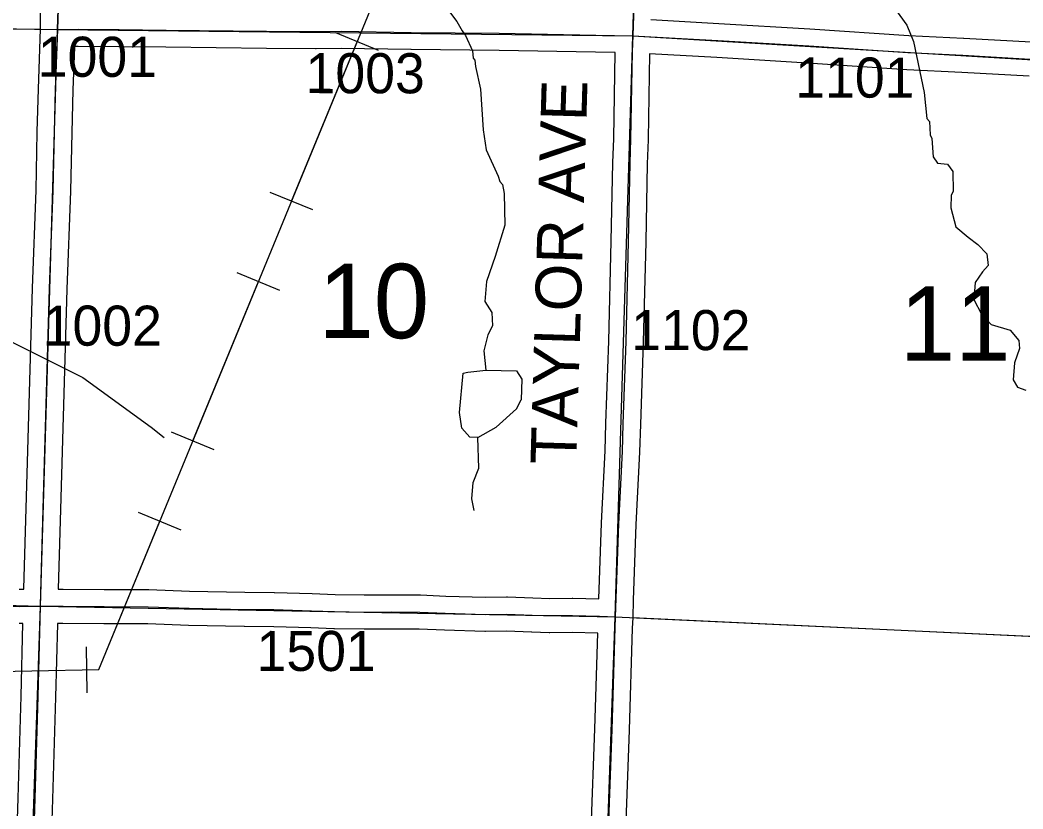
# Model space of a CAD drawing. Extents: x -157.2 to -99.3, y 12.2 to 46.2.
# Drawn here: x -113.887 to -112.135, y 31.713 to 33.092 of the extents above; entities that cross this region are included whole.
import ezdxf

# ---------------------------------------------------------------- set-up
doc = ezdxf.new("R2010")
doc.units = 0
for name, color, linetype in [('tdCoHydroRiver', 7, 'Continuous'), ('tdCoPipe', 7, 'Continuous'), ('tdCoSecRdNmbr', 7, 'Continuous'), ('tdCoSecRdTxt', 7, 'Continuous'), ('tdCoSecRteBand', 7, 'Continuous'), ('tdCoSecRteCL', 7, 'Continuous'), ('tdCoSectLine', 7, 'Continuous'), ('tdCoSectLinePart', 7, 'Continuous'), ('tdCoSectNmbr', 7, 'Continuous'), ('tdCoSurfEarth', 7, 'Continuous'), ('tdCoSurfGravel', 7, 'Continuous')]:
    doc.layers.add(name, color=color, linetype=linetype)

msp = doc.modelspace()

# ---------------------------------------------------------------- linework, layer by layer
at = {"layer": 'tdCoHydroRiver'}
for points in [[(-113.159, 33.1358), (-113.1239, 33.0891), (-113.1149, 33.0731), (-113.1087, 33.065), (-113.0968, 33.0379), (-113.0956, 33.0252), (-113.0925, 33.022), (-113.0912, 33.0109), (-113.0828, 32.9713), (-113.0783, 32.9002), (-113.0729, 32.8653), (-113.052, 32.819), (-113.0491, 32.8095), (-113.0445, 32.8046), (-113.0417, 32.7888), (-113.04, 32.7335), (-113.0572, 32.6787), (-113.0725, 32.6349), (-113.075, 32.6003), (-113.0629, 32.581), (-113.0619, 32.5574), (-113.0702, 32.5418), (-113.0772, 32.5136), (-113.0733, 32.4803)], [(-112.3581, 33.1104), (-112.3383, 33.083), (-112.3265, 33.0543), (-112.3082, 32.9655), (-112.3031, 32.9196), (-112.2985, 32.9147), (-112.2975, 32.8911), (-112.2945, 32.8847), (-112.2922, 32.8531), (-112.2846, 32.8418), (-112.2673, 32.8398), (-112.2582, 32.8269), (-112.2575, 32.7922), (-112.2608, 32.786), (-112.2614, 32.7639), (-112.2528, 32.7305), (-112.2311, 32.7126), (-112.2141, 32.6996), (-112.1988, 32.6834), (-112.1961, 32.6628), (-112.2059, 32.652), (-112.219, 32.6334), (-112.2213, 32.6035), (-112.2078, 32.5779), (-112.1909, 32.5601), (-112.158, 32.5498), (-112.1427, 32.5321), (-112.1415, 32.5178), (-112.15, 32.4928), (-112.1524, 32.4629), (-112.1448, 32.4501), (-112.1307, 32.445)], [(-113.9098, 32.5335), (-113.7774, 32.467), (-113.6581, 32.3803), (-113.6349, 32.3623)], [(-113.0874, 32.3624), (-113.1016, 32.3627), (-113.1154, 32.3789), (-113.1194, 32.4058), (-113.1129, 32.475), (-113.105, 32.4764), (-113.0733, 32.4803)], [(-113.0733, 32.4803), (-113.0197, 32.479), (-113.0106, 32.4645), (-113.0116, 32.4283)], [(-113.0874, 32.3624), (-113.0554, 32.3805), (-113.0199, 32.4127), (-113.0116, 32.4283)], [(-113.0939, 32.2347), (-113.0981, 32.2554), (-113.0958, 32.2837), (-113.0857, 32.3087), (-113.0874, 32.3624)]]:
    msp.add_lwpolyline(points, dxfattribs=at)
at = {"layer": 'tdCoPipe'}
for p, q in [((-113.261, 33.0385), (-113.3355, 33.0692)), ((-113.3755, 32.7601), (-113.4499, 32.7907)), ((-113.4333, 32.6195), (-113.5078, 32.6502)), ((-113.5478, 32.3411), (-113.6222, 32.3717)), ((-113.6056, 32.2005), (-113.6801, 32.2312)), ((-113.7696, 31.9162), (-113.771, 31.9967))]:
    msp.add_line(p, q, dxfattribs=at)
for points in [[(-119.4133, 23.3327), (-118.333, 25.1143), (-118.3187, 25.3672), (-117.6223, 26.3197), (-117.3909, 27.0221), (-117.0238, 27.405), (-116.786, 27.3853), (-116.0353, 28.8965), (-115.8147, 28.963), (-115.031, 30.6247), (-114.8226, 30.6278), (-113.9839, 31.9526), (-113.7493, 31.9569), (-113.0964, 33.545), (-113.0972, 33.7644), (-112.3442, 33.9392), (-112.3543, 34.3663), (-112.164, 34.6114)], [(-113.4127, 32.7755), (-113.2983, 33.0539)], [(-113.585, 32.3565), (-113.4705, 32.6349)], [(-113.7703, 31.9565), (-113.7493, 31.9569), (-113.6428, 32.2159)]]:
    msp.add_lwpolyline(points, dxfattribs=at)
at = {"layer": 'tdCoSecRteBand'}
for points in [[(-113.8884, 32.0973), (-113.8802, 32.0973), (-113.8802, 32.0982), (-113.8802, 32.0982), (-113.8756, 32.2586), (-113.8756, 32.2586), (-113.8756, 32.2586), (-113.8705, 32.4411), (-113.8653, 32.6234), (-113.8653, 32.6235), (-113.8653, 32.6236), (-113.8589, 32.7948), (-113.8567, 32.8962), (-113.8567, 32.8962), (-113.8567, 32.8963), (-113.8547, 32.9715), (-113.8547, 32.9717), (-113.8547, 32.9718), (-113.8509, 33.076), (-113.8511, 33.1054)], [(-112.7853, 33.0928), (-112.6667, 33.086), (-112.6667, 33.086), (-112.6667, 33.086), (-112.5079, 33.0766), (-112.5077, 33.0766), (-112.5076, 33.0766), (-112.3348, 33.065), (-112.2391, 33.0603), (-112.239, 33.0603), (-112.2389, 33.0603), (-112.1213, 33.0537)], [(-113.792, 33.0445), (-113.7947, 32.9698), (-113.7967, 32.8948), (-113.7989, 32.7933), (-113.7989, 32.793), (-113.7989, 32.7928), (-113.8053, 32.6215), (-113.8105, 32.4394), (-113.8157, 32.2569), (-113.8202, 32.0975), (-113.8119, 32.0975), (-113.8117, 32.0975), (-113.8115, 32.0975), (-113.7398, 32.0968), (-113.663, 32.0966), (-113.6625, 32.0966), (-113.6621, 32.0965), (-113.591, 32.0941), (-113.4943, 32.0919), (-113.4432, 32.0916), (-113.4429, 32.0916), (-113.4425, 32.0916), (-113.3769, 32.0896), (-113.3768, 32.0896), (-113.3767, 32.0896), (-113.3368, 32.0882), (-113.2857, 32.0874), (-113.2381, 32.0877), (-113.238, 32.0877), (-113.2378, 32.0877), (-113.1887, 32.0874), (-113.1881, 32.0874), (-113.1876, 32.0874), (-113.1434, 32.0854), (-113.0742, 32.0833), (-113.0374, 32.0837), (-113.0366, 32.0837), (-113.0358, 32.0837), (-112.9916, 32.082), (-112.9617, 32.0813), (-112.9225, 32.0815), (-112.922, 32.0815), (-112.9215, 32.0815), (-112.8759, 32.0803), (-112.8713, 32.2127), (-112.8713, 32.2129), (-112.8712, 32.2132), (-112.8648, 32.3393), (-112.8636, 32.387), (-112.8636, 32.3872), (-112.8636, 32.3873), (-112.8584, 32.5309), (-112.8543, 32.7053), (-112.8515, 32.8421), (-112.8515, 32.8423), (-112.8515, 32.8425), (-112.8501, 32.8847), (-112.8474, 33.0349), (-112.8821, 33.0357), (-113.0504, 33.0389), (-113.2041, 33.0401), (-113.2042, 33.0401), (-113.2044, 33.0401), (-113.3257, 33.0423), (-113.37, 33.0416), (-113.3704, 33.0416), (-113.3708, 33.0416), (-113.4566, 33.0423), (-113.4567, 33.0423), (-113.4567, 33.0423), (-113.6323, 33.0443), (-113.7142, 33.0451), (-113.7856, 33.0458), (-113.792, 33.0457), (-113.792, 33.0445)], [(-112.1248, 32.9938), (-112.2422, 33.0004), (-112.338, 33.0051), (-112.3382, 33.0051), (-112.3385, 33.0051), (-112.5115, 33.0167), (-112.6702, 33.0261), (-112.7874, 33.0328), (-112.7901, 32.8834), (-112.7901, 32.8831), (-112.7901, 32.8828), (-112.7916, 32.8407), (-112.7943, 32.704), (-112.7943, 32.704), (-112.7943, 32.7039), (-112.7985, 32.5293), (-112.7985, 32.5291), (-112.7985, 32.5289), (-112.8036, 32.3853), (-112.8049, 32.3374), (-112.8049, 32.337), (-112.8049, 32.3366), (-112.8113, 32.2104), (-112.816, 32.0781), (-112.816, 32.078), (-112.8159, 32.078), (-112.817, 32.0481), (-112.8177, 32.0286), (-112.8231, 31.8514), (-112.8231, 31.8513), (-112.8231, 31.8512), (-112.8295, 31.6755)], [(-113.8961, 31.5461), (-113.8902, 31.7322), (-113.885, 31.9104), (-113.8818, 32.0373), (-113.8884, 32.0373), (-113.8886, 32.0373)], [(-112.8895, 31.6776), (-112.8831, 31.8533), (-112.878, 32.0203), (-112.878, 32.0203), (-112.878, 32.0204), (-112.9226, 32.0215), (-112.9618, 32.0213), (-112.9623, 32.0213), (-112.9627, 32.0213), (-112.9933, 32.022), (-112.9935, 32.022), (-112.9938, 32.022), (-113.0374, 32.0237), (-113.0741, 32.0232), (-113.0747, 32.0232), (-113.0754, 32.0233), (-113.1454, 32.0255), (-113.1456, 32.0255), (-113.1458, 32.0255), (-113.1896, 32.0274), (-113.238, 32.0277), (-113.2856, 32.0274), (-113.2859, 32.0274), (-113.2862, 32.0274), (-113.338, 32.0282), (-113.3384, 32.0282), (-113.3387, 32.0282), (-113.3788, 32.0297), (-113.4439, 32.0316), (-113.4948, 32.0319), (-113.4951, 32.0319), (-113.4954, 32.0319), (-113.5925, 32.0341), (-113.5927, 32.0341), (-113.5929, 32.0341), (-113.6637, 32.0366), (-113.7401, 32.0368), (-113.7403, 32.0368), (-113.7404, 32.0368), (-113.8119, 32.0375), (-113.8209, 32.0375), (-113.8217, 32.0375), (-113.8217, 32.0367), (-113.825, 31.9088), (-113.825, 31.9088), (-113.825, 31.9087), (-113.8302, 31.7304), (-113.8302, 31.7304), (-113.8302, 31.7303), (-113.8361, 31.5441)]]:
    msp.add_lwpolyline(points, dxfattribs=at)
at = {"layer": 'tdCoSecRteCL'}
for points in [[(-113.8209, 33.0756), (-113.8183, 33.1488), (-113.8124, 33.334), (-113.8072, 33.5209), (-113.8055, 33.5803)], [(-112.8164, 33.0642), (-112.8119, 33.1887), (-112.8068, 33.3557), (-112.8018, 33.5162), (-112.8002, 33.5658)], [(-113.851, 32.0674), (-113.8503, 32.0918), (-113.8457, 32.2578), (-113.8405, 32.4403), (-113.8353, 32.6225), (-113.8289, 32.7939), (-113.8267, 32.8955), (-113.8247, 32.9707), (-113.8209, 33.0756)], [(-113.8209, 33.0756), (-113.7856, 33.0758), (-113.7139, 33.0751), (-113.6319, 33.0743), (-113.4564, 33.0723), (-113.3705, 33.0716), (-113.3257, 33.0723), (-113.2038, 33.0701), (-113.0499, 33.0689), (-112.8815, 33.0656), (-112.8164, 33.0642)], [(-112.847, 32.0492), (-112.8413, 32.2116), (-112.8349, 32.3382), (-112.8336, 32.3862), (-112.8285, 32.53), (-112.8243, 32.7046), (-112.8215, 32.8415), (-112.8201, 32.8839), (-112.8174, 33.037), (-112.8164, 33.0642)], [(-112.8164, 33.0642), (-112.8061, 33.0639), (-112.6684, 33.056), (-112.5096, 33.0467), (-112.3365, 33.0351), (-112.2406, 33.0304), (-112.123, 33.0237), (-112.0048, 33.0161), (-111.8746, 33.0075), (-111.8166, 33.0044)], [(-114.8446, 32.1013), (-114.8076, 32.0994), (-114.668, 32.0939), (-114.5359, 32.0868), (-114.4264, 32.0823), (-114.3746, 32.0823), (-114.3324, 32.0814), (-114.2863, 32.0782), (-114.1864, 32.0747), (-114.0895, 32.0717), (-114.0417, 32.0717), (-114.0121, 32.0705), (-113.9566, 32.0678), (-113.8885, 32.0673), (-113.851, 32.0674)], [(-113.8847, 31.0657), (-113.8789, 31.1934), (-113.873, 31.3646), (-113.8661, 31.5451), (-113.8602, 31.7313), (-113.855, 31.9096), (-113.851, 32.0674)], [(-113.851, 32.0674), (-113.8118, 32.0676), (-113.7401, 32.0668), (-113.6631, 32.0666), (-113.5918, 32.0641), (-113.4947, 32.0619), (-113.4434, 32.0616), (-113.3778, 32.0597), (-113.3376, 32.0582), (-113.2858, 32.0574), (-113.238, 32.0577), (-113.1889, 32.0574), (-113.1445, 32.0555), (-113.0745, 32.0532), (-113.037, 32.0537), (-112.9926, 32.052), (-112.962, 32.0513), (-112.9223, 32.0515), (-112.8752, 32.0503), (-112.847, 32.0492)], [(-112.8821, 31.0447), (-112.8797, 31.1128), (-112.877, 31.1789), (-112.8709, 31.332), (-112.865, 31.4965), (-112.8647, 31.5115), (-112.8595, 31.6765), (-112.8531, 31.8523), (-112.8477, 32.0296), (-112.847, 32.0492)]]:
    msp.add_lwpolyline(points, dxfattribs=at)
at = {"layer": 'tdCoSectLine'}
for points in [[(-113.8213, 33.0756), (-113.7826, 34.2475)], [(-112.8168, 33.0642), (-112.7818, 34.2155)], [(-114.8267, 33.0896), (-113.8213, 33.0756)], [(-113.8513, 32.0674), (-113.8213, 33.0756)], [(-113.8213, 33.0756), (-112.8168, 33.0642)], [(-112.8474, 32.0492), (-112.8168, 33.0642)], [(-112.8168, 33.0642), (-111.817, 33.0044)], [(-114.8449, 32.1013), (-114.3222, 32.0802), (-113.8513, 32.0674)], [(-113.8851, 31.0657), (-113.8513, 32.0674)], [(-113.8513, 32.0674), (-112.8474, 32.0492)], [(-112.8825, 31.0447), (-112.8474, 32.0492)], [(-112.8474, 32.0492), (-111.8486, 32.0023)]]:
    msp.add_lwpolyline(points, dxfattribs=at)
at = {"layer": 'tdCoSectLinePart'}
for points in [[(-114.7967, 33.0892), (-113.8515, 33.076)], [(-112.8171, 32.0478), (-111.8789, 32.0037)]]:
    msp.add_lwpolyline(points, dxfattribs=at)
at = {"layer": 'tdCoSurfEarth'}
msp.add_lwpolyline([(-113.7139, 33.0751), (-113.6319, 33.0743), (-113.4564, 33.0723), (-113.3705, 33.0716), (-113.3257, 33.0723), (-113.2038, 33.0701), (-113.0499, 33.0689), (-112.8815, 33.0656), (-112.8164, 33.0642)], dxfattribs=at)
at = {"layer": 'tdCoSurfGravel'}
for points in [[(-113.8661, 31.5451), (-113.8602, 31.7313), (-113.855, 31.9096), (-113.851, 32.0674), (-113.8503, 32.0918), (-113.8457, 32.2578), (-113.8405, 32.4403), (-113.8353, 32.6225), (-113.8289, 32.7939), (-113.8267, 32.8955), (-113.8247, 32.9707), (-113.8209, 33.0756), (-113.8183, 33.1488), (-113.8124, 33.334), (-113.8072, 33.5209), (-113.8055, 33.5803)], [(-112.8595, 31.6765), (-112.8531, 31.8523), (-112.8477, 32.0296), (-112.847, 32.0492), (-112.8413, 32.2116), (-112.8349, 32.3382), (-112.8336, 32.3862), (-112.8285, 32.53), (-112.8243, 32.7046), (-112.8215, 32.8415), (-112.8201, 32.8839), (-112.8174, 33.037), (-112.8164, 33.0642), (-112.8119, 33.1887), (-112.8068, 33.3557), (-112.8018, 33.5162), (-112.8002, 33.5658)], [(-113.8209, 33.0756), (-113.7856, 33.0758), (-113.7139, 33.0751)], [(-112.8164, 33.0642), (-112.8061, 33.0639), (-112.6684, 33.056), (-112.5096, 33.0467), (-112.3365, 33.0351), (-112.2406, 33.0304), (-112.123, 33.0237), (-112.0048, 33.0161), (-111.8746, 33.0075), (-111.8166, 33.0044)], [(-114.8446, 32.1013), (-114.8076, 32.0994), (-114.668, 32.0939), (-114.5359, 32.0868), (-114.4264, 32.0823), (-114.3746, 32.0823), (-114.3324, 32.0814), (-114.2863, 32.0782), (-114.1864, 32.0747), (-114.0895, 32.0717), (-114.0417, 32.0717), (-114.0121, 32.0705), (-113.9566, 32.0678), (-113.8885, 32.0673), (-113.851, 32.0674)], [(-113.851, 32.0674), (-113.8118, 32.0676), (-113.7401, 32.0668), (-113.6631, 32.0666), (-113.5918, 32.0641), (-113.4947, 32.0619), (-113.4434, 32.0616), (-113.3778, 32.0597), (-113.3376, 32.0582), (-113.2858, 32.0574), (-113.238, 32.0577), (-113.1889, 32.0574), (-113.1445, 32.0555), (-113.0745, 32.0532), (-113.037, 32.0537), (-112.9926, 32.052), (-112.962, 32.0513), (-112.9223, 32.0515), (-112.8752, 32.0503), (-112.847, 32.0492)]]:
    msp.add_lwpolyline(points, dxfattribs=at)

# ---------------------------------------------------------------- texts
at = {"layer": 'tdCoSecRdNmbr'}
for s, rotation, p in [('1001', 359.913, (-113.856, 32.9928)), ('1003', 359.9133, (-113.3883, 32.9641)), ('1101', 359.914, (-112.5332, 32.9565)), ('1002', 359.913, (-113.8474, 32.523)), ('1102', 359.9138, (-112.8196, 32.5152)), ('1501', 359.9133, (-113.4739, 31.9546))]:
    msp.add_text(s, height=0.07, rotation=rotation, dxfattribs=at).set_placement(p)
at = {"layer": 'tdCoSecRdTxt'}
msp.add_text('TAYLOR AVE', height=0.08, rotation=88.3116, dxfattribs=at).set_placement((-112.9156, 32.3143))
at = {"layer": 'tdCoSectNmbr'}
for s, rotation, p in [('10', 359.9133, (-113.3659, 32.5361)), ('11', 359.9141, (-112.3505, 32.4968))]:
    msp.add_text(s, height=0.13, rotation=rotation, dxfattribs=at).set_placement(p)

doc.saveas('drawing.dxf')
